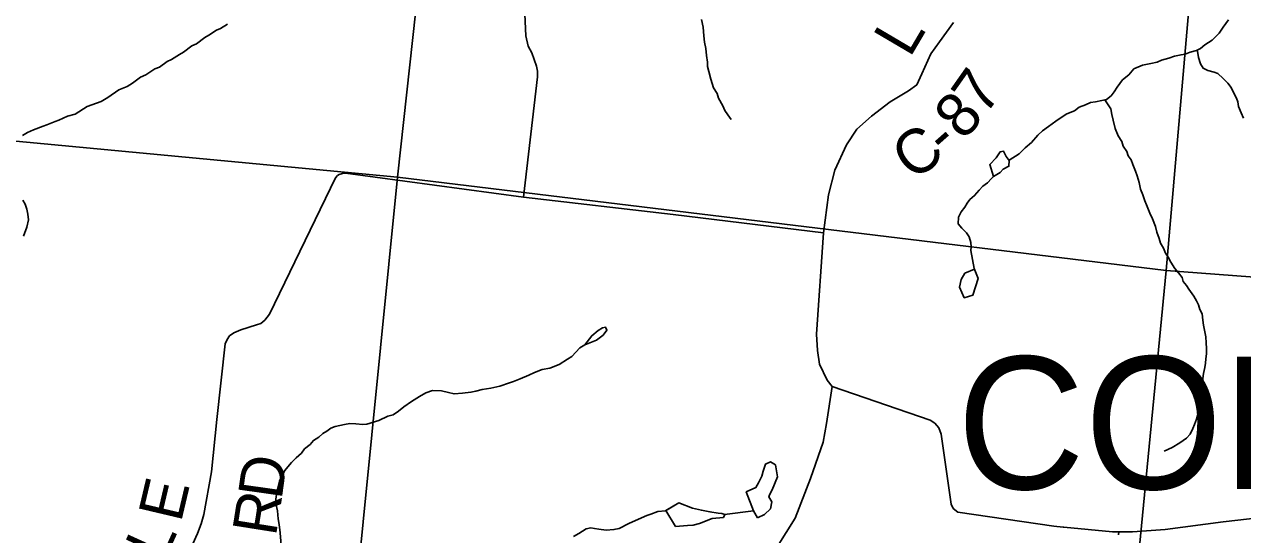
# Model space of a CAD drawing. Extents: x 0 to 34, y 0 to 22.
# Drawn here: x 5.092 to 6.66, y 18.734 to 19.391 of the extents above; entities that cross this region are included whole.
import ezdxf

# ---------------------------------------------------------------- set-up
doc = ezdxf.new("R2010")
doc.units = 0
for name, color, linetype in [('GM_X_County_Road', 7, 'Continuous'), ('GM_X_County_Road_Text', 7, 'Continuous'), ('GM_X_Minor_Lake', 7, 'Continuous'), ('GM_X_Minor_River', 7, 'Continuous'), ('GM_X_Section', 7, 'Continuous'), ('GM_X_Township_Road', 7, 'Continuous'), ('GM_X_Township_Text', 7, 'Continuous')]:
    doc.layers.add(name, color=color, linetype=linetype)

msp = doc.modelspace()

# ---------------------------------------------------------------- linework, layer by layer
at = {"layer": 'GM_X_County_Road'}
for points in [[(5.7304, 19.5254), (5.7375, 19.3761), (5.7402, 19.3627), (5.7449, 19.3542), (5.7513, 19.3373), (5.7526, 19.3308), (5.7524, 19.3233), (5.7342, 19.1687)], [(6.1202, 19.1228), (6.1266, 19.1714), (6.1348, 19.2031), (6.1499, 19.236), (6.1634, 19.2561), (6.1822, 19.2726), (6.2063, 19.2912), (6.2299, 19.3052), (6.2404, 19.3132), (6.2469, 19.3271), (6.2584, 19.3529), (6.2695, 19.3685), (6.2877, 19.3934)], [(5.3089, 18.7225), (5.3151, 18.7359), (5.3197, 18.7484), (5.3233, 18.7603), (5.3329, 18.8151), (5.34, 18.8824), (5.3505, 18.9798), (5.3531, 18.9856), (5.3563, 18.9902), (5.3618, 18.9939), (5.3709, 18.9978), (5.391, 19.0045), (5.3963, 19.0062), (5.4015, 19.0102), (5.4075, 19.0179), (5.4926, 19.1933), (5.4951, 19.1964), (5.4973, 19.1977), (5.5015, 19.199), (5.5053, 19.1994), (5.7342, 19.1687)], [(5.7342, 19.1687), (5.9271, 19.1462), (6.1202, 19.1228), (6.1112, 18.9924), (6.1125, 18.9715), (6.1151, 18.9536), (6.1249, 18.933), (6.1313, 18.9251)], [(6.0514, 18.7038), (6.0837, 18.7555), (6.1036, 18.8066), (6.1201, 18.8534), (6.1244, 18.8775), (6.1313, 18.9251)], [(6.1313, 18.9251), (6.2574, 18.8818), (6.2637, 18.8778), (6.2689, 18.872), (6.2717, 18.8636), (6.2848, 18.7736), (6.2873, 18.7682), (6.2932, 18.7631), (6.4165, 18.7454), (6.4285, 18.7442), (6.4295, 18.7441)], [(6.4295, 18.7441), (6.4922, 18.7381), (6.518, 18.7378), (6.5599, 18.7408), (6.6345, 18.751), (6.6985, 18.7581)]]:
    msp.add_lwpolyline(points, dxfattribs=at)
at = {"layer": 'GM_X_Minor_Lake'}
for points in [[(6.3478, 19.2003), (6.3515, 19.2046), (6.3588, 19.2083), (6.3594, 19.2158), (6.3552, 19.2208), (6.3518, 19.2278), (6.3476, 19.2268), (6.3424, 19.2192), (6.3342, 19.2104), (6.3392, 19.195)], [(6.3392, 19.195), (6.3478, 19.2003)], [(6.3101, 19.0999), (6.3143, 19.0768), (6.3193, 19.0641), (6.3126, 19.0423), (6.3015, 19.0391), (6.2954, 19.0526), (6.2976, 19.0628), (6.3024, 19.0707)], [(6.3024, 19.0707), (6.3147, 19.0758)], [(6.0356, 18.7558), (6.0445, 18.7602), (6.0523, 18.7676), (6.0537, 18.7766), (6.05, 18.7832), (6.0509, 18.7858), (6.0545, 18.7922), (6.061, 18.8088), (6.0587, 18.824), (6.052, 18.828), (6.0458, 18.8251), (6.0426, 18.8161), (6.0412, 18.8097), (6.0368, 18.801), (6.0333, 18.795), (6.0209, 18.7893), (6.0302, 18.7651)], [(5.917, 18.7652), (5.9344, 18.7751), (5.9516, 18.7683), (5.9633, 18.7657), (5.9743, 18.7639), (5.9849, 18.7621), (5.9894, 18.7616), (5.9932, 18.7604), (5.9916, 18.7566), (5.9771, 18.7551), (5.961, 18.7487), (5.9526, 18.7466), (5.9453, 18.7461), (5.9301, 18.7449)], [(5.9301, 18.7449), (5.9453, 18.7461), (5.9526, 18.7466), (5.961, 18.7487), (5.9771, 18.7551), (5.9916, 18.7566), (5.9932, 18.7604), (5.9894, 18.7616), (5.9849, 18.7621), (5.9743, 18.7639), (5.9633, 18.7657), (5.9516, 18.7683), (5.9344, 18.7751), (5.9175, 18.7654)], [(5.9175, 18.7654), (5.9301, 18.7449)], [(6.0302, 18.7651), (6.0356, 18.7558)]]:
    msp.add_lwpolyline(points, dxfattribs=at)
at = {"layer": 'GM_X_Minor_River'}
for points in [[(5.0897, 19.2478), (5.0963, 19.2518), (5.104, 19.2553), (5.1163, 19.2598), (5.1213, 19.2615), (5.1317, 19.2661), (5.1367, 19.2678), (5.1475, 19.2728), (5.1574, 19.2755), (5.173, 19.2852), (5.191, 19.2918), (5.1996, 19.2969), (5.2136, 19.3066), (5.2243, 19.3108), (5.2313, 19.3151), (5.2418, 19.3228), (5.2484, 19.326), (5.26, 19.3335), (5.2662, 19.336), (5.2759, 19.3433), (5.2817, 19.3457), (5.2918, 19.3522), (5.2969, 19.3551), (5.3078, 19.3631), (5.3136, 19.3659), (5.3245, 19.3739), (5.3295, 19.3768), (5.3396, 19.3836), (5.3446, 19.3857), (5.3535, 19.3911)], [(5.9635, 19.3971), (5.9654, 19.3871), (5.9662, 19.3761), (5.9674, 19.3681), (5.969, 19.36), (5.9698, 19.3509), (5.9711, 19.3421), (5.9712, 19.3368), (5.9729, 19.3303), (5.9752, 19.3203), (5.979, 19.3091), (5.9837, 19.3018), (5.9854, 19.296), (5.9908, 19.2859), (5.9936, 19.2801), (5.9972, 19.2743), (6.0014, 19.2684)], [(6.6415, 19.3968), (6.6347, 19.3872), (6.6292, 19.3797), (6.6205, 19.3705), (6.6108, 19.3644), (6.6053, 19.36), (6.6003, 19.3572), (6.5919, 19.3552), (6.5857, 19.3527), (6.5804, 19.3518), (6.5719, 19.3498), (6.5646, 19.3474), (6.5554, 19.3447), (6.5497, 19.3422), (6.5416, 19.3406), (6.5309, 19.3383), (6.5198, 19.3338), (6.513, 19.326), (6.5052, 19.3194), (6.4981, 19.3102)], [(6.6011, 19.3576), (6.6021, 19.3537), (6.6026, 19.3484), (6.6054, 19.3403), (6.609, 19.3345), (6.615, 19.3316), (6.6229, 19.3294), (6.6277, 19.3277), (6.6344, 19.3214), (6.6406, 19.3151), (6.645, 19.3097), (6.6478, 19.3031), (6.6517, 19.2961), (6.6534, 19.2911), (6.6544, 19.285), (6.6579, 19.2769), (6.6607, 19.27)], [(6.4981, 19.3102), (6.4944, 19.3042), (6.4905, 19.299), (6.4846, 19.2943), (6.4785, 19.293), (6.4704, 19.2914), (6.464, 19.2905), (6.4574, 19.2873), (6.4493, 19.2845), (6.4431, 19.2798), (6.4335, 19.2756), (6.4261, 19.2712), (6.4191, 19.2662), (6.4097, 19.2593), (6.4023, 19.2538), (6.3961, 19.2483), (6.3878, 19.2388), (6.3799, 19.2322), (6.3721, 19.2245), (6.3592, 19.2161)], [(6.4824, 19.2938), (6.4899, 19.282), (6.4915, 19.2751), (6.4932, 19.2678), (6.4955, 19.2571), (6.4993, 19.2474), (6.504, 19.24), (6.5057, 19.2343), (6.5108, 19.2273), (6.5125, 19.2219), (6.5161, 19.2164), (6.5185, 19.2107), (6.5216, 19.2018), (6.5241, 19.196), (6.5265, 19.1876), (6.5284, 19.1788), (6.5312, 19.1715), (6.5336, 19.1638), (6.5361, 19.1587), (6.5403, 19.148), (6.5438, 19.1406), (6.5473, 19.131), (6.5493, 19.1237), (6.5521, 19.1152), (6.5541, 19.1095), (6.5577, 19.1029), (6.5605, 19.0967), (6.5638, 19.0913), (6.5673, 19.0851), (6.5724, 19.0769), (6.5771, 19.0714), (6.5818, 19.0652), (6.5832, 19.0602), (6.5872, 19.0551), (6.5904, 19.0501), (6.5966, 19.0411), (6.6002, 19.0353), (6.603, 19.0299), (6.6047, 19.0241), (6.6076, 19.0183), (6.6084, 19.0103), (6.6093, 19.0038), (6.6106, 18.9973), (6.6122, 18.9889), (6.6127, 18.9813), (6.6132, 18.974), (6.613, 18.9672), (6.6124, 18.9604), (6.6118, 18.9551), (6.6109, 18.9494), (6.6091, 18.9415), (6.608, 18.932), (6.6074, 18.9267), (6.6076, 18.9206), (6.6074, 18.9146), (6.6059, 18.9044), (6.6042, 18.8987), (6.6028, 18.8923), (6.6002, 18.8829), (6.5977, 18.8761), (6.5956, 18.8709), (6.5923, 18.8638), (6.5872, 18.8586), (6.579, 18.8525), (6.569, 18.8467), (6.5585, 18.8418)], [(6.3392, 19.195), (6.3364, 19.1926), (6.3313, 19.1871), (6.3255, 19.1828), (6.3207, 19.1776), (6.3148, 19.1706), (6.3085, 19.1655), (6.305, 19.1607), (6.3021, 19.1558), (6.2974, 19.1495), (6.2941, 19.1428), (6.2938, 19.1341), (6.2985, 19.1286), (6.3044, 19.1227), (6.3076, 19.1176), (6.3097, 19.1103), (6.3102, 19.1046), (6.3101, 19.0999)], [(5.0909, 19.1182), (5.0954, 19.1298), (5.0977, 19.1392), (5.0968, 19.1465), (5.0955, 19.1533), (5.0934, 19.1595), (5.0902, 19.1649)], [(5.8285, 18.9844), (5.8367, 18.991), (5.8418, 18.9973), (5.84, 19.0012), (5.8362, 19.0005), (5.8304, 18.9969), (5.8222, 18.9903), (5.8131, 18.9785)], [(5.8131, 18.9785), (5.8285, 18.9844)], [(5.4226, 18.721), (5.4213, 18.7366), (5.4201, 18.7473), (5.4188, 18.7546), (5.4177, 18.7649), (5.4157, 18.7745), (5.4156, 18.7802), (5.417, 18.7892), (5.4205, 18.8032), (5.4271, 18.8163), (5.4358, 18.8274), (5.4421, 18.8332), (5.4487, 18.8391), (5.4527, 18.8446), (5.4597, 18.8505), (5.4641, 18.8557), (5.4711, 18.86), (5.4762, 18.8647), (5.4812, 18.8676), (5.4863, 18.8712), (5.4921, 18.8737), (5.5043, 18.8763), (5.5108, 18.8772), (5.5187, 18.877), (5.5275, 18.8763), (5.5328, 18.8765), (5.5481, 18.8813), (5.5597, 18.8866), (5.5666, 18.8886), (5.5736, 18.8933), (5.5806, 18.8988), (5.5904, 18.9056), (5.6004, 18.9121), (5.6086, 18.9168), (5.6174, 18.9199), (5.6288, 18.9195), (5.6378, 18.9173), (5.645, 18.9155), (5.656, 18.9163), (5.6667, 18.9175), (5.6732, 18.9191), (5.6812, 18.9211), (5.6923, 18.923), (5.7038, 18.9253), (5.7165, 18.9298), (5.7215, 18.9312), (5.7303, 18.935), (5.7411, 18.9396), (5.7484, 18.9428), (5.7585, 18.947), (5.7684, 18.9485), (5.7803, 18.9534), (5.7912, 18.9603), (5.7966, 18.9635), (5.8069, 18.9749), (5.8131, 18.9785)], [(5.8131, 18.9785), (5.8141, 18.9796)], [(5.7985, 18.732), (5.8054, 18.7359), (5.8151, 18.7417), (5.8209, 18.743), (5.8258, 18.7421), (5.8315, 18.7415), (5.8409, 18.74), (5.8508, 18.7408), (5.8573, 18.7425), (5.8697, 18.7489), (5.8824, 18.7542), (5.8932, 18.7591), (5.8982, 18.7609), (5.907, 18.764), (5.9171, 18.7652)], [(5.9931, 18.7601), (6.0302, 18.7651)]]:
    msp.add_lwpolyline(points, dxfattribs=at)
at = {"layer": 'GM_X_Section'}
for points in [[(4.6719, 20.1929), (5.6809, 20.1832), (5.5723, 19.1942), (4.5809, 19.2879)], [(5.6809, 20.1832), (6.6475, 20.0689), (6.5612, 19.0743), (5.5723, 19.1942)], [(6.6475, 20.0689), (7.4124, 20.0219), (7.3629, 19.0139), (6.5612, 19.0743)], [(5.5723, 19.1942), (5.4731, 18.1998), (4.5425, 18.316), (4.5239, 18.3316), (4.5093, 18.3513), (4.5006, 18.3701), (4.4914, 18.3942), (4.4948, 18.4581), (4.5809, 19.2879)], [(6.5612, 19.0743), (6.4651, 18.0799), (5.4731, 18.1998), (5.5723, 19.1942)], [(6.5612, 19.0743), (7.3629, 19.0139), (7.3111, 18.02), (6.4651, 18.0799)]]:
    msp.add_lwpolyline(points, close=True, dxfattribs=at)
at = {"layer": 'GM_X_Township_Road'}
msp.add_lwpolyline([(6.5, 18.7342), (6.5002, 18.738)], dxfattribs=at)

# ---------------------------------------------------------------- texts
at = {"layer": 'GM_X_County_Road_Text'}
for s, rotation, p in [('L', 59.5144, (6.2314, 19.3468)), ('7', 54.8972, (6.3281, 19.2719)), ('8', 48.5784, (6.3007, 19.2403)), ('C', 35.9011, (6.2352, 19.1883)), ('-', 41.282, (6.2776, 19.2193)), ('D', 81.9605, (5.4231, 18.7782)), ('E', 76.706, (5.2936, 18.7489)), ('R', 81.0065, (5.4157, 18.7311)), ('L', 65.6014, (5.2721, 18.6989))]:
    msp.add_text(s, height=0.0568, rotation=rotation, dxfattribs=at).set_placement(p)
at = {"layer": 'GM_X_Township_Text'}
msp.add_text('COLERAIN', height=0.17045, rotation=0, dxfattribs=at).set_placement((6.2919, 18.793))

doc.saveas('drawing.dxf')
